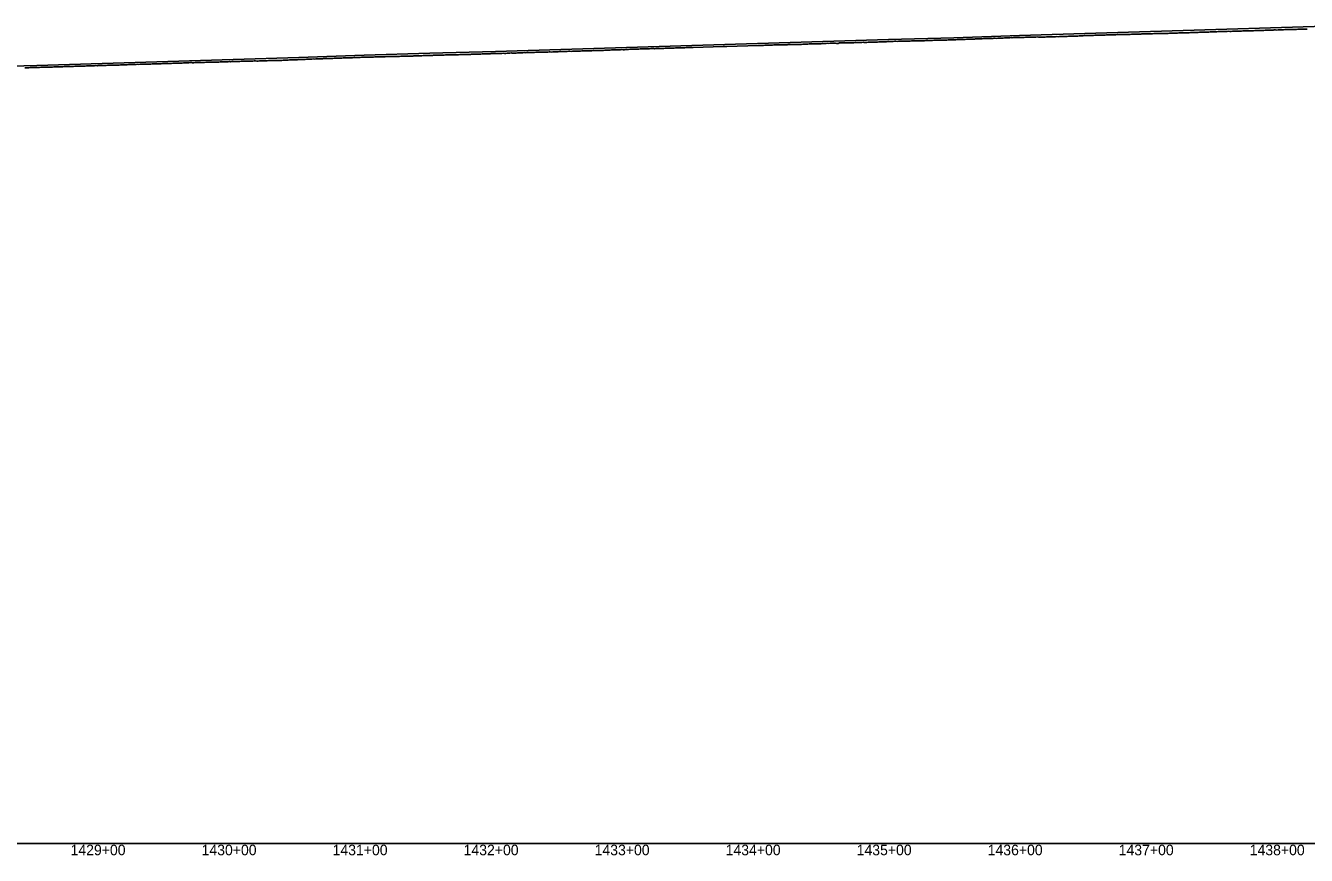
# Model space of a CAD drawing. Extents: x -3793 to 50787, y -1075 to 6138.
# Drawn here: x 30280 to 31258, y -1009 to -376 of the extents above; entities that cross this region are included whole.
import ezdxf

# ---------------------------------------------------------------- set-up
doc = ezdxf.new("R2010")
doc.units = 0
for name, color, linetype in [('RD_DDB_Profile_EX', 7, 'Continuous'), ('RD_DDB_Profile_PR', 7, 'Continuous'), ('RD_DDB_StaTX', 7, 'Continuous'), ('RD_GPK_Profile_Cell', 7, 'Continuous')]:
    doc.layers.add(name, color=color, linetype=linetype)

msp = doc.modelspace()

# ---------------------------------------------------------------- linework, layer by layer
at = {"layer": 'RD_DDB_Profile_EX'}
for points in [[(31145.035218, -382.004445), (31146.035269, -382.001155), (31147.035321, -382.00123), (31148.035372, -381.95131), (31149.035423, -381.948005), (31150.035474, -381.901465), (31151.035526, -381.944775), (31152.035577, -381.948235), (31153.035628, -381.84492), (31154.035679, -381.79499), (31155.035731, -381.751855), (31156.035782, -381.698535), (31157.035153, -381.69521), (31158.035204, -381.648685), (31159.035255, -381.69195), (31160.035305, -381.595425), (31161.035356, -381.59209), (31162.035407, -381.59216), (31163.035458, -381.54906), (31164.103885, -381.55256), (31165.035476, -381.55401), (31166.035527, -381.500615), (31167.035578, -381.45069), (31168.035629, -381.400765), (31169.035685, -381.354215), (31170.035736, -381.34734), (31171.035787, -381.300895), (31172.035838, -381.294005), (31173.035888, -381.24756), (31174.035939, -381.194145), (31175.03599, -381.147705), (31176.036041, -381.10476), (31177.036091, -381.058335), (31178.036142, -381.004915), (31179.036193, -381.001495), (31180.036244, -380.998065), (31181.036294, -380.951645), (31182.036345, -380.90172), (31183.036396, -380.898285), (31184.036447, -380.805385), (31185.036497, -380.758975), (31186.036548, -380.709055), (31187.051388, -380.65916), (31188.051449, -380.655715), (31189.051503, -380.65217), (31190.051564, -380.598715), (31191.051626, -380.59879), (31192.051687, -380.512985), (31193.051741, -380.516485), (31194.051802, -380.545375), (31195.051864, -380.50252), (31196.051926, -380.40613), (31197.051979, -380.406105), (31198.05204, -380.35618), (31199.052102, -380.44209), (31200.052164, -380.445705), (31201.052217, -380.263395), (31202.052279, -380.256385), (31203.05234, -380.252915), (31204.052402, -380.210095), (31205.052455, -380.160065), (31206.052517, -380.160145), (31207.052578, -380.160225), (31208.04335, -380.11029), (31209.043403, -380.056705), (31210.043465, -379.96034), (31211.043527, -379.87111), (31212.043589, -379.91763), (31213.043642, -379.964035), (31214.043704, -379.917685), (31215.043766, -379.8642), (31216.043828, -379.860715), (31217.043881, -379.860685), (31218.043943, -379.810765), (31219.044006, -379.80727), (31220.044068, -379.6645), (31221.044121, -379.61805), (31222.044183, -379.614555), (31223.044245, -379.661055), (31224.044307, -379.611135), (31225.04436, -379.603935), (31226.044422, -379.561185), (31227.044484, -379.464855), (31228.044546, -379.418525), (31229.044599, -379.37568), (31230.044661, -379.36858), (31231.044723, -379.361475), (31232.044785, -379.361555), (31233.044838, -379.272315), (31234.0449, -379.318805), (31235.044962, -379.40808), (31236.045024, -379.26176), (31237.045077, -379.165335), (31238.045139, -379.12624), (31239.045201, -379.12633), (31240.045264, -379.122805), (31241.045316, -379.076385), (31242.045379, -379.03009), (31243.045441, -379.02295), (31244.045503, -379.0158), (31245.045556, -378.96577)], [(31245.045556, -378.96577), (31246.045618, -378.91585), (31247.04568, -378.93042), (31248.045742, -378.96964), (31249.045795, -378.908735), (31250.045857, -378.90881), (31251.045919, -378.719775), (31252.045981, -378.71986), (31253.046034, -378.72346), (31254.046096, -378.72718), (31255.046158, -378.72363), (31256.04622, -378.677355), (31257.046273, -378.659135), (31258.046335, -378.65921)], [(30699.41484, -395.49599), (30700.414942, -395.44938), (30701.415045, -395.439515), (30702.415206, -395.436355), (30703.348827, -395.38974), (30704.414578, -395.295115), (30705.414681, -395.24847), (30706.355649, -395.20184), (30707.065981, -395.194905), (30708.066353, -395.14976), (30709.065758, -395.153165), (30710.065829, -395.196585), (30711.0659, -395.146665), (30712.06597, -395.143405), (30713.06606, -395.09357), (30714.066402, -395.05513), (30715.066473, -394.998425), (30716.066544, -394.991705), (30717.066634, -394.998675), (30718.066705, -394.99875), (30719.067047, -394.996725), (30720.067117, -394.90026), (30721.067188, -394.900335), (30722.067279, -394.80051), (30723.06735, -394.74712), (30724.067691, -394.741465), (30725.067762, -394.698575), (30726.067853, -394.6558), (30727.067924, -394.59529), (30728.067994, -394.548895), (30729.068065, -394.552505), (30730.068406, -394.600345), (30731.068497, -394.49693), (30732.068568, -394.447005), (30733.068639, -394.40067), (30734.06871, -394.35794), (30735.06905, -394.31671), (30736.069142, -394.352295), (30737.069213, -394.3914), (30738.069284, -394.245125), (30739.069354, -394.198855), (30740.069716, -394.15028), (30741.069787, -394.057785), (30742.069857, -394.004145), (30743.069928, -394.000495), (30744.069999, -393.91174), (30745.070361, -394.00577), (30746.070431, -394.048285), (30747.070502, -393.863485), (30748.070573, -393.855995), (30749.070666, -393.806175), (30750.070736, -393.76004), (30751.071076, -393.711465), (30752.071147, -393.657695), (30753.071217, -393.657765), (30754.07131, -393.611805), (30755.071381, -393.61188), (30756.07172, -393.65158), (30757.071791, -393.55556), (30758.071885, -393.555735), (30759.071955, -393.555805), (30760.072026, -393.594115), (30761.072365, -393.499255), (30762.072436, -393.453295), (30763.07253, -393.45347), (30764.0726, -393.395575), (30765.072671, -393.39165), (30766.07301, -393.45084), (30767.07308, -393.40898), (30768.073175, -393.317245), (30769.073245, -393.305185), (30770.073316, -393.255255), (30771.073387, -393.251275), (30772.082412, -393.247395), (30773.082489, -393.19746), (30774.082598, -393.155755), (30775.082708, -393.09371), (30776.082784, -393.001925), (30777.082894, -392.956175), (30778.083003, -392.918625), (30779.08308, -392.876885), (30780.08319, -392.9189), (30781.0833, -392.91499), (30782.083377, -392.910955), (30783.083487, -392.86114), (30784.083597, -392.798955), (30785.083707, -392.75325), (30786.00113, -392.70744), (30786.918455, -392.66164), (30787.835682, -392.70757), (30788.746782, -392.679935), (30789.411374, -392.65736), (30812.303845, -391.962965), (30815.119349, -391.895705), (30839.08007, -391.15657), (30840.09782, -391.174175), (30841.097795, -391.169565), (30842.097828, -391.115085), (30843.097804, -391.106075), (30844.097836, -391.023705), (30845.097813, -390.977935)], [(30845.097813, -390.977935), (30846.097846, -390.96906), (30847.097822, -390.96008), (30848.097855, -390.914435), (30849.097833, -390.86427), (30850.097866, -390.868615), (30851.097844, -390.777215), (30852.097877, -390.727165), (30853.097855, -390.77698), (30854.097889, -390.731305), (30855.097867, -390.676745), (30856.097901, -390.717955), (30857.09788, -390.713425), (30858.097914, -390.61774), (30859.097022, -390.56757), (30860.097056, -390.56317), (30861.097038, -390.56301), (30862.097072, -390.526), (30863.097054, -390.47582), (30864.097088, -390.46276), (30865.09707, -390.4626), (30866.097105, -390.416885), (30867.09714, -390.41684), (30868.097123, -390.412355), (30869.097158, -390.36663), (30870.097141, -390.325095), (30871.097176, -390.31642), (30872.097159, -390.311955), (30873.096645, -390.219235), (30874.09663, -390.119075), (30875.096666, -390.119025), (30876.096651, -390.118865), (30877.096687, -390.027305), (30878.096673, -389.97713), (30879.096709, -389.927085), (30880.096695, -389.92691), (30881.096732, -389.922635), (30882.096718, -389.92669), (30883.096755, -389.87242), (30884.096741, -389.81804), (30885.096778, -389.81378), (30886.096765, -389.85942), (30887.096802, -389.817795), (30888.096789, -389.763435), (30889.096826, -389.67179), (30890.098595, -389.62607), (30891.098631, -389.571825), (30892.098719, -389.4761), (30893.098806, -389.521975), (30894.098893, -389.476255), (30895.09898, -389.380545), (30896.099068, -389.422195), (30897.099155, -389.330705), (30898.099242, -389.330785), (30899.09933, -389.68443), (30900.099417, -389.730255), (30901.099504, -389.231025), (30902.099592, -389.176875), (30903.099679, -389.21849), (30904.099766, -389.181265), (30905.099854, -389.17287), (30906.099941, -389.118705), (30907.100028, -389.07302), (30908.100115, -389.11885), (30909.100203, -389.114675), (30910.099684, -389.063425), (30911.099772, -389.10929), (30912.099859, -389.021975), (30913.099946, -388.92626), (30914.100033, -388.922125), (30915.100121, -388.8722), (30916.100208, -388.872275), (30917.100295, -388.96391), (30918.100383, -388.8182), (30919.10047, -388.680945), (30920.100557, -388.86412), (30921.100645, -388.86419), (30922.100732, -388.77272), (30923.100819, -388.72703), (30924.100907, -388.627105), (30925.100994, -388.572945), (30926.101081, -388.568775), (30927.101168, -388.564605), (30928.101256, -388.514675), (30929.101343, -388.518995), (30930.101379, -388.51895), (30931.101466, -388.46902), (30932.101553, -388.423345), (30933.101641, -388.327675), (30934.101728, -388.327755), (30935.101815, -388.32783), (30936.101903, -388.36938), (30937.10199, -388.365185), (30938.102077, -388.223795), (30939.100764, -388.131025), (30940.100851, -388.126875), (30941.100938, -388.11849), (30942.101025, -388.072795), (30943.101112, -387.981345), (30944.100652, -387.980035), (30945.100739, -388.02172)], [(30945.100739, -388.02172), (30946.100826, -387.975995), (30947.100913, -387.930275), (30948.100452, -387.966485), (30949.10049, -387.8706), (30950.100576, -387.770675), (30951.100663, -387.866585), (30952.10075, -387.82499), (30953.100289, -387.77372), (30954.100376, -387.86142), (30955.100463, -387.76975), (30956.10055, -387.68222), (30957.100637, -387.619895), (30958.100175, -387.664575), (30959.100262, -387.67284), (30960.100349, -387.535205), (30961.100436, -387.572995), (30962.100523, -387.56897), (30963.10006, -387.575855), (30964.071447, -387.57183), (30965.071492, -387.57179), (30966.071567, -387.517805), (30967.071642, -387.46788), (30968.071345, -387.42457), (30969.07142, -387.42063), (30970.071495, -387.41668), (30971.07154, -387.370665), (30972.071615, -387.274765), (30973.071347, -387.22345), (30974.071393, -387.22341), (30975.071468, -387.17747), (30976.071543, -387.115595), (30977.071246, -387.11425), (30978.071321, -387.114325), (30979.071396, -387.07229), (30980.071441, -387.07225), (30981.071516, -387.018385), (30982.071249, -387.013205), (30983.071295, -386.970975), (30984.07137, -386.921055), (30985.071444, -386.955505), (30986.07149, -386.90547), (30987.071223, -386.896595), (30988.071298, -386.850525), (30989.071344, -386.81209), (30990.071419, -386.762165), (30991.071494, -386.70837), (30992.071198, -386.6609), (30993.071273, -386.6148), (30994.071348, -386.65722), (30995.071394, -386.611015), (30996.071469, -386.51492), (30997.071201, -386.463645), (30998.071248, -386.41361), (30999.071323, -386.413685), (31000.071398, -386.367555), (31001.071445, -386.31373), (31002.071177, -386.304955), (31003.071252, -386.343775), (31004.071299, -386.30125), (31005.071374, -386.15882), (31006.071449, -386.116405), (31007.071153, -386.068685), (31008.071228, -386.068765), (31009.071303, -386.06142), (31010.07135, -386.05396), (31011.071082, -385.91378), (31012.071157, -385.86386), (31013.071205, -385.86016), (31014.07128, -385.85656), (31015.071355, -385.806635), (31016.071059, -385.75893), (31017.071134, -385.75537), (31018.071209, -385.705445), (31019.071257, -385.666325), (31020.071332, -385.67368), (31021.071064, -385.70785), (31022.071112, -385.661415), (31023.071187, -385.6079), (31024.071262, -385.522375), (31025.07131, -385.518745), (31026.071042, -385.460225), (31027.071116, -385.40675), (31028.071165, -385.403165), (31029.07124, -385.36036), (31030.071315, -385.314), (31031.071363, -385.221095), (31032.071095, -385.169645), (31033.047221, -385.21265), (31034.047281, -385.159315), (31035.047339, -385.112925), (31036.047396, -385.113005), (31037.047454, -385.06662), (31038.047475, -385.01172), (31039.047532, -385.061805), (31040.04759, -385.01888), (31041.047647, -384.965465), (31042.047705, -385.00855), (31043.047762, -384.915635), (31044.04782, -384.86572), (31045.047841, -384.817775)], [(31045.047841, -384.817775), (31046.047898, -384.814395), (31047.047956, -384.81448), (31048.048013, -384.861095), (31049.048073, -384.807805), (31050.048131, -384.811365), (31051.048152, -384.76343), (31052.048209, -384.666955), (31053.048267, -384.803275), (31054.048324, -384.799905), (31055.048382, -384.756875), (31056.048439, -384.803505), (31057.04846, -384.752215), (31058.048518, -384.705705), (31059.048575, -384.655785), (31060.048633, -384.605865), (31061.04869, -384.605945), (31062.048748, -384.552605), (31063.048769, -384.458065), (31064.048829, -384.504875), (31065.048886, -384.501565), (31066.048944, -384.45503), (31067.049001, -384.40511), (31068.049058, -384.448405), (31069.049079, -384.397155), (31070.049137, -384.29723), (31071.049194, -384.29395), (31072.049252, -384.29738), (31073.03998, -384.3008), (31074.040038, -384.297515), (31075.040096, -384.207685), (31076.040109, -384.159625), (31077.040167, -384.14974), (31078.040225, -384.099815), (31079.040286, -384.106655), (31080.040344, -384.103405), (31081.040402, -384.003485), (31082.040414, -384.00873), (31083.040472, -383.91871), (31084.04053, -383.855605), (31085.040588, -383.89578), (31086.040646, -383.79916), (31087.040704, -383.69593), (31088.040716, -383.647935), (31089.040774, -383.64801), (31090.040832, -383.59809), (31091.04089, -383.60144), (31092.040948, -383.59497), (31093.041006, -383.498325), (31094.041021, -383.45359), (31095.041079, -383.453675), (31096.041137, -383.407), (31097.041195, -383.400595), (31098.041253, -383.350675), (31099.041311, -383.300755), (31100.041323, -383.249405), (31101.041381, -383.24307), (31102.041439, -383.23672), (31103.041497, -383.24322), (31104.041555, -383.19651), (31105.041613, -383.09659), (31106.041671, -383.04989), (31107.041729, -383.04997), (31108.041787, -383.00328), (31109.041848, -383.043765), (31110.041906, -382.99384), (31111.033544, -382.94714), (31112.033596, -382.947215), (31113.033647, -382.897295), (31114.033698, -382.84413), (31115.033749, -382.794205), (31116.033801, -382.84428), (31117.033852, -382.844355), (31118.033903, -382.747685), (31119.099137, -382.69777), (31120.033932, -382.652535), (31121.033983, -382.695995), (31122.034039, -382.692665), (31123.034091, -382.69274), (31124.034142, -382.60607), (31125.034193, -382.55947), (31126.034244, -382.552915), (31127.034296, -382.549675), (31128.034347, -382.49975), (31129.034398, -382.453155), (31130.034449, -382.403235), (31131.034501, -382.40332), (31132.034552, -382.3534), (31133.034603, -382.35348), (31134.034654, -382.30022), (31135.034706, -382.296955), (31136.034757, -382.25372), (31137.034808, -382.25045), (31138.034859, -382.20053), (31139.034911, -382.15396), (31140.034962, -382.2074), (31141.035013, -382.10412), (31142.035064, -382.10084), (31143.035116, -382.057645), (31144.035167, -382.011095), (31145.035218, -382.004445)], [(30499.356511, -401.461035), (30500.425955, -401.500605), (30501.426055, -401.45068), (30502.356667, -401.357695), (30503.425404, -401.352855), (30504.356881, -401.306355), (30505.356939, -401.30633), (30506.424854, -401.294855), (30507.357145, -401.201705), (30508.424996, -401.151685), (30509.357252, -401.10515), (30510.424347, -401.10039), (30511.357466, -401.10046), (30512.357523, -401.05044), (30513.423797, -400.99256), (30514.423897, -400.995935), (30515.423997, -400.94601), (30516.357829, -400.94608), (30517.423459, -400.94494), (30518.423559, -400.845015), (30519.358077, -400.798365), (30520.422963, -400.747085), (30521.423118, -400.744015), (30522.423219, -400.697335), (30523.358376, -400.697405), (30524.422675, -400.54622), (30525.422776, -400.596295), (30526.358625, -400.54958), (30527.422176, -400.498255), (30528.422331, -400.49843), (30529.422431, -400.49851), (30530.358924, -400.40494), (30531.421829, -400.39098), (30532.421983, -400.34114), (30533.422084, -400.33807), (30534.422185, -400.28814), (30535.422339, -400.19776), (30536.42244, -400.194685), (30537.422541, -400.14792), (30538.422641, -400.10116), (30539.422797, -400.09184), (30540.422897, -400.135575), (30541.422998, -399.998335), (30542.423903, -399.99339), (30543.42406, -400.04033), (30544.42416, -399.99686), (30545.424261, -399.94694), (30546.424362, -399.94055), (30547.424518, -399.84719), (30548.424619, -399.844025), (30549.425524, -399.83884), (30550.425681, -399.84559), (30551.416433, -399.74895), (30552.416534, -399.745725), (30553.416635, -399.7458), (30554.416794, -399.68935), (30555.416895, -399.646045), (30556.416997, -399.649435), (30557.417911, -399.59752), (30558.418071, -399.59095), (30559.418172, -399.64439), (30560.418274, -399.59784), (30561.418434, -399.54801), (30562.418535, -399.4947), (30563.418637, -399.488005), (30564.419551, -399.49269), (30565.419712, -399.44629), (30566.419813, -399.396365), (30567.419915, -399.389545), (30568.419326, -399.389615), (30569.419486, -399.39322), (30570.419587, -399.346745), (30571.419688, -399.29682), (30572.420653, -399.298265), (30573.420753, -399.241315), (30574.420854, -399.19138), (30575.420955, -399.191445), (30576.350657, -399.14503), (30577.421096, -399.09501), (30578.421197, -399.09508), (30579.422099, -399.09638), (30580.4222, -399.05002), (30581.4223, -398.99652), (30582.422401, -398.953745), (30583.422502, -398.903815), (30584.422603, -398.85389), (30585.422704, -398.846795), (30586.422804, -398.84328), (30587.423704, -398.79816), (30588.423805, -398.744595), (30589.423906, -398.705585), (30590.424007, -398.70566), (30591.351185, -398.659375), (30592.424145, -398.55935), (30593.424246, -398.55578), (30594.424347, -398.555855), (30595.424447, -398.555925), (30596.424548, -398.506), (30597.424649, -398.456075), (30598.42475, -398.49883), (30599.42485, -398.4489)], [(30599.42485, -398.4489), (30600.424951, -398.395305), (30601.425052, -398.34904), (30602.425152, -398.30278), (30603.425253, -398.395505), (30604.425354, -398.39557), (30605.351883, -398.34931), (30606.425492, -398.341935), (30607.425593, -398.29568), (30608.425693, -398.25311), (30609.425794, -398.20687), (30610.425895, -398.203255), (30611.425995, -398.107015), (30612.426096, -398.10709), (30613.426197, -398.107165), (30614.426297, -398.049845), (30615.426398, -398.049915), (30616.426498, -398.003685), (30617.426599, -397.95376), (30618.352531, -397.953825), (30619.426004, -397.952635), (30620.352738, -397.90637), (30621.426142, -397.856345), (30622.426243, -397.74541), (30623.426344, -397.706495), (30624.426444, -397.71392), (30625.426545, -397.671355), (30626.426646, -397.67144), (30627.426746, -397.65311), (30628.426847, -397.560555), (30629.426948, -397.518005), (30630.427048, -397.51809), (30631.427149, -397.56817), (30632.42725, -397.549775), (30633.42735, -397.499845), (30634.427451, -397.407315), (30635.353486, -397.36109), (30636.427589, -397.299955), (30637.427689, -397.314845), (30638.42779, -397.311215), (30639.42789, -397.265005), (30640.428055, -397.26891), (30641.428155, -397.2004), (30642.428256, -397.24675), (30643.428357, -397.20054), (30644.428457, -397.06179), (30645.428622, -397.247045), (30646.354018, -397.247105), (30647.428027, -397.096), (30648.428128, -397.049765), (30649.428228, -396.95723), (30650.428393, -396.864815), (30651.354364, -396.911185), (30652.427796, -396.898915), (30653.427897, -396.89532), (30654.427998, -396.895385), (30655.428162, -396.84922), (30656.427462, -396.84443), (30657.427563, -396.69813), (30658.427664, -396.659115), (30659.354967, -396.659185), (30660.427126, -396.597205), (30661.427227, -396.643675), (30662.427328, -396.554555), (30663.427429, -396.55824), (30664.355314, -396.55831), (30665.426826, -396.589185), (30666.426989, -396.50006), (30667.42709, -396.45371), (30668.355612, -396.45378), (30669.426486, -396.306065), (30670.426587, -396.34553), (30671.42675, -396.29924), (30672.35591, -396.252855), (30673.426144, -396.29109), (30674.426245, -396.29116), (30675.426346, -396.194735), (30676.426509, -396.241385), (30677.356258, -396.194965), (30678.4259, -396.143795), (30679.426002, -396.05082), (30680.426103, -396.050895), (30681.426265, -396.13713), (30682.425554, -396.089485), (30683.425655, -395.99644), (30684.425757, -395.943065), (30685.356864, -395.94313), (30686.415877, -395.898855), (30687.415979, -395.84893), (30688.416081, -395.849005), (30689.416183, -395.79908), (30690.347897, -395.75257), (30691.415622, -395.69123), (30692.415724, -395.74806), (30693.415826, -395.70152), (30694.348191, -395.60837), (30695.415202, -395.5436), (30696.415304, -395.63698), (30697.415466, -395.59049), (30698.348484, -395.49726), (30699.41484, -395.49599)], [(30279.442645, -408.15737), (30280.442746, -408.15744), (30281.363206, -408.111485), (30282.442879, -408.103495), (30283.44298, -408.007545), (30284.443081, -407.915585), (30285.443181, -407.91167), (30286.443282, -407.95376), (30287.36351, -407.953825), (30288.443415, -407.903795), (30289.443516, -407.857855), (30290.443616, -407.857925), (30291.443717, -407.807995), (30292.443818, -407.762065), (30293.363815, -407.762135), (30294.44395, -407.754095), (30295.444051, -407.800155), (30296.444152, -407.75423), (30297.444252, -407.708305), (30298.36407, -407.662385), (30299.444385, -407.65834)], [(30299.444385, -407.65834), (30300.364178, -407.61242), (30301.443795, -407.557265), (30302.443896, -407.507335), (30303.443996, -407.54945), (30304.364483, -407.54951), (30305.444129, -407.461415), (30306.44423, -407.403525), (30307.444331, -407.403595), (30308.444431, -407.357645), (30309.364739, -407.3117), (30310.444564, -407.25768), (30311.445454, -407.254925), (30312.436353, -407.20498), (30313.436454, -407.201005), (30314.436626, -407.10926), (30315.436727, -407.10933), (30316.436828, -407.06345), (30317.436929, -407.021635), (30318.43703, -406.967655), (30319.437131, -406.90961), (30320.437232, -406.90968), (30321.437404, -406.955785), (30322.437505, -406.94771), (30323.437607, -406.8937), (30324.437708, -406.893755), (30325.437809, -406.847895), (30326.43791, -406.7602), (30327.438082, -406.714465), (30328.438982, -406.715795), (30329.439083, -406.665865), (30330.439184, -406.657655), (30331.439285, -406.607725), (30332.439386, -406.5995), (30333.439487, -406.55371), (30334.439661, -406.55803), (30335.439762, -406.508095), (30336.439863, -406.458165), (30337.439964, -406.45823), (30338.440066, -406.408295), (30339.440167, -406.31253), (30340.440268, -406.30843), (30341.440442, -406.308605), (30342.440543, -406.25449), (30343.440644, -406.25874), (30344.439908, -406.25462), (30345.440009, -406.20887), (30346.440898, -406.164335), (30347.440998, -406.15593), (30348.441172, -406.060345), (30349.441273, -406.06041), (30350.441373, -406.14773), (30351.441474, -406.056295), (30352.441575, -406.006355), (30353.441676, -406.002165), (30354.441776, -405.952225), (30355.441951, -405.865185), (30356.442051, -405.823795), (30357.442152, -405.815325), (30358.442253, -405.765395), (30359.442354, -405.76119), (30360.442455, -405.711255), (30361.442555, -405.665605), (30362.44273, -405.6615), (30363.442831, -405.661565), (30364.442932, -405.611635), (30365.443033, -405.470295), (30366.443133, -405.55747), (30367.357203, -405.51183), (30368.442546, -405.473515), (30369.44272, -405.52371), (30370.442821, -405.46098), (30371.442922, -405.41532), (30372.357546, -405.32393), (30373.442333, -405.314245), (30374.442434, -405.40161), (30375.442535, -405.360145), (30376.442709, -405.26881), (30377.35789, -405.268875), (30378.442118, -405.259285), (30379.358097, -405.25935), (30380.442247, -405.259315), (30381.442348, -405.15938), (30382.358254, -405.06786), (30383.358412, -405.075005), (30384.441785, -405.01247), (30385.441886, -405.00837), (30386.441987, -404.96678), (30387.358618, -404.92102), (30388.441323, -404.96142), (30389.441424, -404.91562), (30390.441525, -404.873955), (30391.358933, -404.82816), (30392.358992, -404.740515), (30393.440962, -404.66453), (30394.441063, -404.664605), (30395.359248, -404.710575), (30396.441194, -404.664635), (30397.359356, -404.6188), (30398.440601, -404.521625), (30399.359563, -404.521695)], [(30399.359563, -404.521695), (30400.440733, -404.50544), (30401.440834, -404.459565), (30402.35972, -404.45963), (30403.359878, -404.40848), (30404.440271, -404.358445), (30405.440372, -404.262535), (30406.440473, -404.26261), (30407.360084, -404.30865), (30408.360242, -404.3075), (30409.439911, -404.21145), (30410.440012, -404.203555), (30411.440113, -404.20761), (30412.360448, -404.16166), (30413.439449, -404.10642), (30414.43955, -404.060435), (30415.439651, -404.014455), (30416.360763, -404.014525), (30417.439785, -403.9987), (30418.439886, -403.948765), (30419.36092, -403.902775), (30420.361077, -403.90949), (30421.439324, -403.90164), (30422.439425, -403.901705), (30423.439526, -403.851775), (30424.361283, -403.805755), (30425.43966, -403.797895), (30426.439761, -403.801875), (30427.439862, -403.7941), (30428.361489, -403.74808), (30429.439996, -403.694135), (30430.440097, -403.74027), (30431.361646, -403.69425), (30432.361804, -403.64323), (30433.439536, -403.58932), (30434.439637, -403.53938), (30435.439738, -403.49333), (30436.36201, -403.539495), (30437.439873, -403.50114), (30438.439973, -403.45121), (30439.440074, -403.443485), (30440.352996, -403.397425), (30441.430979, -403.3474), (30442.43108, -403.297465), (30443.353154, -403.251425), (30444.430479, -403.242605), (30445.353352, -403.242665), (30446.430614, -403.2465), (30447.35346, -403.24656), (30448.43075, -403.200395), (30449.430851, -403.150465), (30450.353618, -403.10439), (30451.430986, -403.14277), (30452.353725, -403.09669), (30453.431121, -403.000535), (30454.431222, -402.95834), (30455.353883, -402.958405), (30456.430556, -403.00329), (30457.35409, -403.003355), (30458.430692, -402.945675), (30459.430027, -402.8534), (30460.353481, -402.85346), (30461.430162, -402.7611), (30462.353588, -402.761165), (30463.430297, -402.79581), (30464.430398, -402.74971), (30465.353745, -402.657445), (30466.430533, -402.661255), (30467.353853, -402.61516), (30468.429879, -402.5562), (30469.429979, -402.59868), (30470.354117, -402.55254), (30471.430115, -402.513905), (30472.354224, -402.513975), (30473.430251, -402.498755), (30474.354332, -402.498815), (30475.429598, -402.497625), (30476.429699, -402.44018), (30477.354596, -402.301515), (30478.429046, -402.303995), (30479.354811, -402.396625), (30480.429183, -402.246605), (30481.354918, -402.1541), (30482.355075, -402.152915), (30483.428631, -402.11024), (30484.355182, -402.017665), (30485.427979, -402.00531), (30486.428079, -402.05175), (30487.355446, -402.005455), (30488.355504, -401.95179), (30489.355661, -401.954195), (30490.427567, -401.84699), (30491.355768, -401.754245), (30492.355925, -401.74946), (30493.427016, -401.74944), (30494.356032, -401.70306), (30495.35609, -401.66014), (30496.426464, -401.60181), (30497.356296, -401.55539), (30498.356354, -401.51239), (30499.356511, -401.461035)]]:
    msp.add_lwpolyline(points, dxfattribs=at)
at = {"layer": 'RD_DDB_Profile_PR'}
msp.add_lwpolyline([(30238.47, -407.71), (30288.47, -406.3025), (30338.47, -404.8055), (30388.47, -403.36), (30438.47, -401.851), (30488.47, -400.352), (30538.47, -398.5005), (30588.47, -397.143), (30638.47, -395.7095), (30688.47, -394.2465), (30738.47, -392.6265), (30788.47, -391.0885), (30838.47, -389.5755), (30888.47, -388.1295), (30938.47, -386.59), (30988.47, -385.2355), (31038.47, -383.433), (31088.47, -382.048), (31138.47, -380.5805), (31188.47, -379.054), (31238.47, -377.5265), (31288.47, -376.001)], dxfattribs=at)
at = {"layer": 'RD_GPK_Profile_Cell'}
msp.add_line((1000, -1000), (46610.921919, -1000), dxfattribs=at)

# ---------------------------------------------------------------- texts
at = {"layer": 'RD_DDB_StaTX'}
for s, p in [('1429+00', (30314.263622, -1009)), ('1429+00', (30314.265471, -1009)), ('1430+00', (30414.263622, -1009)), ('1430+00', (30414.265471, -1009)), ('1431+00', (30514.263622, -1009)), ('1431+00', (30514.265471, -1009)), ('1432+00', (30614.263622, -1009)), ('1432+00', (30614.265471, -1009)), ('1433+00', (30714.263622, -1009)), ('1433+00', (30714.265471, -1009)), ('1434+00', (30814.263622, -1009)), ('1434+00', (30814.265471, -1009)), ('1435+00', (30914.263622, -1009)), ('1435+00', (30914.265471, -1009)), ('1436+00', (31014.263622, -1009)), ('1436+00', (31014.265471, -1009)), ('1437+00', (31114.263622, -1009)), ('1437+00', (31114.265471, -1009)), ('1438+00', (31214.263622, -1009)), ('1438+00', (31214.265471, -1009))]:
    msp.add_text(s, height=8, dxfattribs=at).set_placement(p)

doc.saveas('drawing.dxf')
